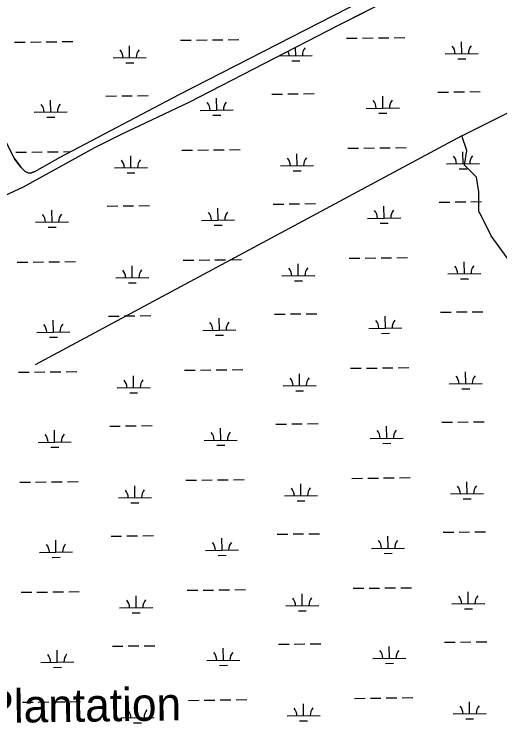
# Model space of a CAD drawing. Extents: x 3694830 to 3732949, y 415201 to 440970.
# Drawn here: x 3717656 to 3719123, y 434564 to 436716 of the extents above; entities that cross this region are included whole.
import ezdxf

# ---------------------------------------------------------------- set-up
doc = ezdxf.new("R2010")
doc.units = 0
for name, color, linetype in [('V-TOPO-GNAM-IDEN', 7, 'Continuous'), ('V-TOPO-SHOR', 7, 'Continuous'), ('V-WETL-SWMP', 7, 'Continuous')]:
    doc.layers.add(name, color=color, linetype=linetype)

msp = doc.modelspace()

# ---------------------------------------------------------------- linework, layer by layer
at = {"layer": 'V-TOPO-SHOR'}
for p, q in [((3717980, 436352.5), (3718184.8, 436449.8)), ((3719008.9, 436347.7), (3717719.4, 435655))]:
    msp.add_line(p, q, dxfattribs=at)
for points in [[(3718154.5, 436473.3), (3718707.6, 436755.7), (3718952.9, 436877.5), (3719303.1, 437044.9), (3719480.7, 437138), (3719506.1, 437163.3), (3719529.8, 437188.7)], [(3718184.8, 436449.8), (3718638.2, 436683.2), (3719066.2, 436901.4), (3719338.5, 437043.4), (3719458.6, 437090.8), (3719543.2, 437136.5), (3719574.6, 437154.2)], [(3717717.7, 436239.8), (3717705, 436235), (3717697.7, 436236), (3717689.3, 436239.6), (3717675.7, 436252.9), (3717655.9, 436280.6), (3717627.4, 436337.8), (3717600, 436393.9), (3717581.2, 436425.4), (3717566.1, 436448.6), (3717548.9, 436469.9), (3717533.8, 436484.3), (3717519.9, 436494.3), (3717511.8, 436501.5), (3717487.9, 436526.3)], [(3719178.4, 435935), (3719097.3, 436045.5), (3719067.9, 436104.5), (3719060.5, 436119.2), (3719060.5, 436178.2), (3719053.1, 436222.4), (3719016.3, 436259.2), (3719023.6, 436303.4), (3719008.9, 436347.7), (3719303.7, 436495)], [(3717717.7, 436239.8), (3717794.7, 436283.1), (3718154.5, 436473.3)], [(3716544.1, 435608), (3716575.6, 435624), (3716599.5, 435639.8), (3716631.9, 435659.9), (3716671.2, 435681), (3716729, 435710.3), (3716791.5, 435743.2), (3716899, 435800.2), (3717019.9, 435861.8), (3717147.4, 435928.7), (3717302.5, 436006.6), (3717457.6, 436089.1), (3717684.1, 436193.8), (3717899.6, 436312.3), (3717980, 436352.5)]]:
    msp.add_lwpolyline(points, dxfattribs=at)
at = {"layer": 'V-WETL-SWMP'}
for p, q in [((3718638.2, 436683.2), (3719066.2, 436901.4)), ((3718154.5, 436473.3), (3718707.6, 436755.7)), ((3718184.8, 436449.8), (3718638.2, 436683.2)), ((3717656.8, 436630.8), (3717688.8, 436631.2)), ((3717704.8, 436631.4), (3717736.8, 436631.8)), ((3717752.8, 436632), (3717784.8, 436632.4)), ((3717800.8, 436632.6), (3717832.8, 436632.9)), ((3718158.6, 436636.8), (3718190.6, 436637.2)), ((3718206.6, 436637.4), (3718238.6, 436637.8)), ((3718254.6, 436638), (3718286.6, 436638.3)), ((3718302.6, 436638.5), (3718334.6, 436638.9)), ((3718660.5, 436642.8), (3718692.5, 436643.2)), ((3718708.5, 436643.4), (3718740.5, 436643.8)), ((3718756.5, 436644), (3718788.5, 436644.3)), ((3718804.5, 436644.5), (3718836.5, 436644.9)), ((3719008.4, 436596.2), (3719008, 436632.2)), ((3718004.7, 436584.2), (3718004.2, 436620.2)), ((3718506.5, 436590.2), (3718506.2, 436615.3)), ((3717954.7, 436583.6), (3718054.7, 436584.8)), ((3718456.5, 436589.6), (3718556.5, 436590.8)), ((3718958.4, 436595.6), (3719058.4, 436596.8)), ((3717992.9, 436568.7), (3718016.9, 436569)), ((3718494.7, 436574.7), (3718518.7, 436574.9)), ((3718996.6, 436580.6), (3719020.6, 436580.9)), ((3718936.4, 436479.9), (3718968.4, 436480.3)), ((3718984.4, 436480.5), (3719016.4, 436480.9)), ((3719032.4, 436481.1), (3719064.4, 436481.4)), ((3717766.1, 436419.5), (3717765.7, 436455.5)), ((3717794.7, 436283.1), (3718154.5, 436473.3)), ((3717932.6, 436467.9), (3717964.6, 436468.3)), ((3717980.6, 436468.5), (3718012.6, 436468.9)), ((3718028.6, 436469.1), (3718060.6, 436469.5)), ((3718268, 436425.5), (3718267.6, 436461.5)), ((3718434.5, 436473.9), (3718466.5, 436474.3)), ((3718482.5, 436474.5), (3718514.5, 436474.9)), ((3718530.5, 436475.1), (3718562.5, 436475.5)), ((3718769.9, 436431.5), (3718769.5, 436467.5)), ((3717980, 436352.5), (3718184.8, 436449.8)), ((3717716.1, 436418.9), (3717816.1, 436420.1)), ((3718218, 436424.9), (3718318, 436426.1)), ((3718719.9, 436430.9), (3718819.9, 436432.1)), ((3718758.1, 436415.9), (3718782.1, 436416.2)), ((3717754.3, 436403.9), (3717778.3, 436404.2)), ((3718256.2, 436409.9), (3718280.2, 436410.2)), ((3717899.6, 436312.3), (3717980, 436352.5)), ((3717684.1, 436193.8), (3717899.6, 436312.3)), ((3718210.6, 436304.7), (3718242.6, 436305.1)), ((3718258.6, 436305.3), (3718290.6, 436305.7)), ((3718306.6, 436305.9), (3718338.6, 436306.3)), ((3718664.5, 436310.2), (3718696.5, 436310.5)), ((3718712.5, 436310.7), (3718744.5, 436311.1)), ((3718760.5, 436311.3), (3718792.5, 436311.7)), ((3718808.5, 436311.9), (3718840.5, 436312.3)), ((3717660.7, 436298.2), (3717692.7, 436298.6)), ((3717708.7, 436298.8), (3717740.7, 436299.1)), ((3717756.7, 436299.3), (3717788.7, 436299.7)), ((3717804.7, 436299.9), (3717827, 436300.2)), ((3718008.6, 436251.6), (3718008.2, 436287.6)), ((3718162.6, 436304.2), (3718194.6, 436304.6)), ((3718510.5, 436257.6), (3718510.1, 436293.6)), ((3719012.4, 436263.6), (3719011.9, 436299.6)), ((3717655.9, 436280.6), (3717675.7, 436252.9)), ((3717717.7, 436239.8), (3717794.7, 436283.1)), ((3718962.4, 436263), (3719062.4, 436264.2)), ((3717675.7, 436252.9), (3717689.3, 436239.6)), ((3717958.6, 436251), (3718058.6, 436252.2)), ((3718460.5, 436257), (3718560.5, 436258.2)), ((3718498.7, 436242), (3718522.7, 436242.3)), ((3719000.6, 436248), (3719024.6, 436248.3)), ((3717689.3, 436239.6), (3717697.7, 436236)), ((3717697.7, 436236), (3717705, 436235)), ((3717705, 436235), (3717717.7, 436239.8)), ((3717996.8, 436236), (3718020.8, 436236.3)), ((3717457.6, 436089.1), (3717684.1, 436193.8)), ((3717936.6, 436135.3), (3717968.6, 436135.7)), ((3717984.6, 436135.9), (3718016.6, 436136.2)), ((3718032.6, 436136.4), (3718064.6, 436136.8)), ((3718438.5, 436141.3), (3718470.5, 436141.7)), ((3718486.5, 436141.8), (3718518.5, 436142.2)), ((3718534.5, 436142.4), (3718566.5, 436142.8)), ((3718773.9, 436098.8), (3718773.4, 436134.8)), ((3718940.4, 436147.3), (3718972.4, 436147.6)), ((3718988.3, 436147.8), (3719020.3, 436148.2)), ((3719036.3, 436148.4), (3719068.3, 436148.8)), ((3717770.1, 436086.9), (3717769.7, 436122.9)), ((3718272, 436092.9), (3718271.6, 436128.9)), ((3718222, 436092.3), (3718322, 436093.5)), ((3718723.9, 436098.2), (3718823.9, 436099.4)), ((3717720.1, 436086.3), (3717820.1, 436087.5)), ((3717758.3, 436071.3), (3717782.3, 436071.6)), ((3718260.2, 436077.3), (3718284.2, 436077.6)), ((3718762, 436083.3), (3718786, 436083.6)), ((3717664.7, 435965.5), (3717696.7, 435965.9)), ((3717712.7, 435966.1), (3717744.7, 435966.5)), ((3717760.7, 435966.7), (3717792.7, 435967.1)), ((3717808.7, 435967.3), (3717840.7, 435967.6)), ((3718166.6, 435971.5), (3718198.6, 435971.9)), ((3718214.6, 435972.1), (3718246.6, 435972.5)), ((3718262.6, 435972.7), (3718294.6, 435973)), ((3718310.6, 435973.2), (3718342.6, 435973.6)), ((3718514.5, 435924.9), (3718514, 435960.9)), ((3718668.5, 435977.5), (3718700.4, 435977.9)), ((3718716.4, 435978.1), (3718748.4, 435978.5)), ((3718764.4, 435978.6), (3718796.4, 435979)), ((3718812.4, 435979.2), (3718844.4, 435979.6)), ((3719016.3, 435930.9), (3719015.9, 435966.9)), ((3718012.6, 435918.9), (3718012.2, 435954.9)), ((3717962.6, 435918.3), (3718062.6, 435919.5)), ((3718464.5, 435924.3), (3718564.5, 435925.5)), ((3718966.4, 435930.3), (3719066.3, 435931.5)), ((3718000.8, 435903.4), (3718024.8, 435903.6)), ((3718502.7, 435909.3), (3718526.7, 435909.6)), ((3719004.5, 435915.3), (3719028.5, 435915.6)), ((3718538.4, 435809.8), (3718570.4, 435810.1)), ((3718944.3, 435814.6), (3718976.3, 435815)), ((3718992.3, 435815.2), (3719024.3, 435815.6)), ((3719040.3, 435815.8), (3719072.3, 435816.1)), ((3717774.1, 435754.2), (3717773.6, 435790.2)), ((3717940.6, 435802.6), (3717972.6, 435803)), ((3717988.6, 435803.2), (3718020.6, 435803.6)), ((3718036.6, 435803.8), (3718068.6, 435804.2)), ((3718275.9, 435760.2), (3718275.5, 435796.2)), ((3718442.4, 435808.6), (3718474.4, 435809)), ((3718490.4, 435809.2), (3718522.4, 435809.6)), ((3718777.8, 435766.2), (3718777.4, 435802.2)), ((3718727.8, 435765.6), (3718827.8, 435766.8)), ((3717724.1, 435753.6), (3717824.1, 435754.8)), ((3718226, 435759.6), (3718325.9, 435760.8)), ((3718766, 435750.6), (3718790, 435750.9)), ((3717762.3, 435738.6), (3717786.3, 435738.9)), ((3718264.1, 435744.6), (3718288.1, 435744.9)), ((3718170.5, 435638.9), (3718202.5, 435639.2)), ((3718218.5, 435639.4), (3718250.5, 435639.8)), ((3718266.5, 435640), (3718298.5, 435640.4)), ((3718314.5, 435640.6), (3718346.5, 435641)), ((3718672.4, 435644.9), (3718704.4, 435645.2)), ((3718720.4, 435645.4), (3718752.4, 435645.8)), ((3718768.4, 435646), (3718800.4, 435646.4)), ((3718816.4, 435646.6), (3718848.4, 435647)), ((3717668.7, 435632.9), (3717700.7, 435633.3)), ((3717716.7, 435633.5), (3717748.7, 435633.8)), ((3717764.7, 435634), (3717796.7, 435634.4)), ((3717812.7, 435634.6), (3717844.7, 435635)), ((3718016.6, 435586.3), (3718016.1, 435622.3)), ((3718518.4, 435592.3), (3718518, 435628.3)), ((3719020.3, 435598.3), (3719019.9, 435634.3)), ((3718970.3, 435597.7), (3719070.3, 435598.9)), ((3717966.6, 435585.7), (3718066.6, 435586.9)), ((3718468.4, 435591.7), (3718568.4, 435592.9)), ((3718506.6, 435576.7), (3718530.6, 435577)), ((3719008.5, 435582.7), (3719032.5, 435583)), ((3718004.8, 435570.7), (3718028.8, 435571)), ((3717944.5, 435470), (3717976.5, 435470.4)), ((3717992.5, 435470.6), (3718024.5, 435470.9)), ((3718040.5, 435471.1), (3718072.5, 435471.5)), ((3718446.4, 435476), (3718478.4, 435476.4)), ((3718494.4, 435476.5), (3718526.4, 435476.9)), ((3718542.4, 435477.1), (3718574.4, 435477.5)), ((3718781.8, 435433.5), (3718781.4, 435469.5)), ((3718948.3, 435482), (3718980.3, 435482.3)), ((3718996.3, 435482.5), (3719028.3, 435482.9)), ((3719044.3, 435483.1), (3719076.3, 435483.5)), ((3717778, 435421.6), (3717777.6, 435457.6)), ((3718279.9, 435427.6), (3718279.5, 435463.6)), ((3718229.9, 435427), (3718329.9, 435428.1)), ((3718731.8, 435432.9), (3718831.8, 435434.1)), ((3717728, 435421), (3717828, 435422.2)), ((3717766.2, 435406), (3717790.2, 435406.3)), ((3718268.1, 435412), (3718292.1, 435412.3)), ((3718770, 435418), (3718794, 435418.3)), ((3717672.6, 435300.2), (3717704.6, 435300.6)), ((3717720.6, 435300.8), (3717752.6, 435301.2)), ((3717768.6, 435301.4), (3717800.6, 435301.8)), ((3717816.6, 435301.9), (3717848.6, 435302.3)), ((3718174.5, 435306.2), (3718206.5, 435306.6)), ((3718222.5, 435306.8), (3718254.5, 435307.2)), ((3718270.5, 435307.4), (3718302.5, 435307.7)), ((3718318.5, 435307.9), (3718350.5, 435308.3)), ((3718522.4, 435259.6), (3718522, 435295.6)), ((3718676.4, 435312.2), (3718708.4, 435312.6)), ((3718724.4, 435312.8), (3718756.4, 435313.2)), ((3718772.4, 435313.3), (3718804.4, 435313.7)), ((3718820.4, 435313.9), (3718852.4, 435314.3)), ((3719024.3, 435265.6), (3719023.9, 435301.6)), ((3718020.5, 435253.6), (3718020.1, 435289.6)), ((3717970.5, 435253), (3718070.5, 435254.2)), ((3718472.4, 435259), (3718572.4, 435260.2)), ((3718974.3, 435265), (3719074.3, 435266.2)), ((3718008.7, 435238.1), (3718032.7, 435238.3)), ((3718510.6, 435244), (3718534.6, 435244.3)), ((3719012.5, 435250), (3719036.5, 435250.3)), ((3718450.4, 435143.3), (3718482.4, 435143.7)), ((3718498.4, 435143.9), (3718530.4, 435144.3)), ((3718546.4, 435144.5), (3718578.4, 435144.8)), ((3718952.3, 435149.3), (3718984.3, 435149.7)), ((3719000.3, 435149.9), (3719032.2, 435150.3)), ((3719048.2, 435150.5), (3719080.2, 435150.8)), ((3717782, 435088.9), (3717781.6, 435124.9)), ((3717948.5, 435137.3), (3717980.5, 435137.7)), ((3717996.5, 435137.9), (3718028.5, 435138.3)), ((3718044.5, 435138.5), (3718076.5, 435138.9)), ((3718283.9, 435094.9), (3718283.5, 435130.9)), ((3718785.8, 435100.9), (3718785.3, 435136.9)), ((3718735.8, 435100.3), (3718835.8, 435101.5)), ((3717732, 435088.3), (3717832, 435089.5)), ((3718233.9, 435094.3), (3718333.9, 435095.5)), ((3718272.1, 435079.3), (3718296.1, 435079.6)), ((3718773.9, 435085.3), (3718797.9, 435085.6)), ((3717770.2, 435073.3), (3717794.2, 435073.6)), ((3718178.5, 434973.6), (3718210.5, 434973.9)), ((3718226.5, 434974.1), (3718258.5, 434974.5)), ((3718274.5, 434974.7), (3718306.5, 434975.1)), ((3718322.5, 434975.3), (3718354.5, 434975.7)), ((3718680.4, 434979.6), (3718712.4, 434979.9)), ((3718728.3, 434980.1), (3718760.3, 434980.5)), ((3718776.3, 434980.7), (3718808.3, 434981.1)), ((3718824.3, 434981.3), (3718856.3, 434981.6)), ((3717676.6, 434967.6), (3717708.6, 434968)), ((3717724.6, 434968.2), (3717756.6, 434968.5)), ((3717772.6, 434968.7), (3717804.6, 434969.1)), ((3717820.6, 434969.3), (3717852.6, 434969.7)), ((3718024.5, 434921), (3718024.1, 434957)), ((3718526.4, 434927), (3718525.9, 434963)), ((3719028.2, 434933), (3719027.8, 434969)), ((3718978.3, 434932.4), (3719078.2, 434933.6)), ((3717974.5, 434920.4), (3718074.5, 434921.6)), ((3718476.4, 434926.4), (3718576.4, 434927.6)), ((3718514.6, 434911.4), (3718538.6, 434911.7)), ((3719016.4, 434917.4), (3719040.4, 434917.7)), ((3718012.7, 434905.4), (3718036.7, 434905.7)), ((3717952.5, 434804.7), (3717984.5, 434805.1)), ((3718000.5, 434805.3), (3718032.5, 434805.6)), ((3718048.5, 434805.8), (3718080.5, 434806.2)), ((3718454.4, 434810.7), (3718486.3, 434811.1)), ((3718502.3, 434811.2), (3718534.3, 434811.6)), ((3718550.3, 434811.8), (3718582.3, 434812.2)), ((3718789.7, 434768.2), (3718789.3, 434804.2)), ((3718956.2, 434816.7), (3718988.2, 434817)), ((3719004.2, 434817.2), (3719036.2, 434817.6)), ((3719052.2, 434817.8), (3719084.2, 434818.2)), ((3717786, 434756.3), (3717785.6, 434792.3)), ((3718287.9, 434762.3), (3718287.4, 434798.2)), ((3717736, 434755.7), (3717836, 434756.9)), ((3718237.9, 434761.7), (3718337.8, 434762.8)), ((3718739.7, 434767.6), (3718839.7, 434768.8)), ((3717774.2, 434740.7), (3717798.2, 434741)), ((3718276, 434746.7), (3718300, 434747)), ((3718777.9, 434752.7), (3718801.9, 434752.9)), ((3718780.3, 434648), (3718812.3, 434648.4)), ((3718828.3, 434648.6), (3718860.3, 434649)), ((3717680.6, 434634.9), (3717712.6, 434635.3)), ((3717728.6, 434635.5), (3717760.6, 434635.9)), ((3717776.6, 434636.1), (3717808.6, 434636.5)), ((3717824.6, 434636.6), (3717856.6, 434637)), ((3718182.4, 434640.9), (3718214.4, 434641.3)), ((3718230.4, 434641.5), (3718262.4, 434641.9)), ((3718278.4, 434642.1), (3718310.4, 434642.4)), ((3718326.4, 434642.6), (3718358.4, 434643)), ((3718530.3, 434594.3), (3718529.9, 434630.3)), ((3718684.3, 434646.9), (3718716.3, 434647.3)), ((3718732.3, 434647.5), (3718764.3, 434647.9)), ((3719032.2, 434600.3), (3719031.8, 434636.3)), ((3718028.5, 434588.3), (3718028, 434624.3)), ((3717978.5, 434587.7), (3718078.5, 434588.9)), ((3718480.3, 434593.7), (3718580.3, 434594.9)), ((3718982.2, 434599.7), (3719082.2, 434600.9)), ((3719020.4, 434584.7), (3719044.4, 434585)), ((3718016.7, 434572.8), (3718040.7, 434573)), ((3718518.5, 434578.7), (3718542.5, 434579))]:
    msp.add_line(p, q, dxfattribs=at)
for centre, start, end in [((3717949.4, 436584.1), 359.9115, 41.4552), ((3718059.9, 436585.4), 139.9115, 181.4552), ((3718561.8, 436591.4), 139.9115, 181.4552), ((3718953.2, 436596), 359.9115, 41.4552), ((3719063.6, 436597.3), 139.9115, 181.4552), ((3718451.3, 436590), 359.9115, 22.7908), ((3718825.1, 436432.6), 139.9115, 181.4552), ((3717710.9, 436419.3), 359.9115, 41.4552), ((3717821.4, 436420.7), 139.9115, 181.4552), ((3718212.8, 436425.3), 359.9115, 41.4552), ((3718323.2, 436426.6), 139.9115, 181.4552), ((3718714.6, 436431.3), 359.9115, 41.4552), ((3718957.1, 436263.4), 359.9115, 41.4552), ((3719067.6, 436264.7), 139.9115, 181.4552), ((3717953.4, 436251.4), 359.9115, 41.4552), ((3718063.9, 436252.7), 139.9115, 181.4552), ((3718455.3, 436257.4), 359.9115, 41.4552), ((3718565.7, 436258.7), 139.9115, 181.4552), ((3718216.7, 436092.7), 359.9115, 41.4552), ((3718327.2, 436094), 139.9115, 181.4552), ((3718718.6, 436098.7), 359.9115, 41.4552), ((3718829.1, 436100), 139.9115, 181.4552), ((3717714.9, 436086.7), 359.9115, 41.4552), ((3717825.3, 436088), 139.9115, 181.4552), ((3717957.4, 435918.8), 359.9115, 41.4552), ((3718067.8, 435920.1), 139.9115, 181.4552), ((3718459.2, 435924.7), 359.9115, 41.4552), ((3718569.7, 435926.1), 139.9115, 181.4552), ((3718961.1, 435930.7), 359.9115, 41.4552), ((3719071.6, 435932), 139.9115, 181.4552), ((3718722.6, 435766), 359.9115, 41.4552), ((3718833.1, 435767.3), 139.9115, 181.4552), ((3717718.8, 435754), 359.9115, 41.4552), ((3717829.3, 435755.4), 139.9115, 181.4552), ((3718220.7, 435760), 359.9115, 41.4552), ((3718331.2, 435761.3), 139.9115, 181.4552), ((3718965.1, 435598.1), 359.9115, 41.4552), ((3719075.5, 435599.4), 139.9115, 181.4552), ((3717961.3, 435586.1), 359.9115, 41.4552), ((3718071.8, 435587.4), 139.9115, 181.4552), ((3718463.2, 435592.1), 359.9115, 41.4552), ((3718573.7, 435593.4), 139.9115, 181.4552), ((3717722.8, 435421.4), 359.9115, 41.4552), ((3717833.3, 435422.7), 139.9115, 181.4552), ((3718224.7, 435427.4), 359.9115, 41.4552), ((3718335.2, 435428.7), 139.9115, 181.4552), ((3718726.5, 435433.4), 359.9115, 41.4552), ((3718837, 435434.7), 139.9115, 181.4552), ((3717965.3, 435253.4), 359.9115, 41.4552), ((3718075.8, 435254.8), 139.9115, 181.4552), ((3718467.2, 435259.4), 359.9115, 41.4552), ((3718577.6, 435260.8), 139.9115, 181.4552), ((3718969, 435265.4), 359.9115, 41.4552), ((3719079.5, 435266.7), 139.9115, 181.4552), ((3718730.5, 435100.7), 359.9115, 41.4552), ((3718841, 435102), 139.9115, 181.4552), ((3717726.8, 435088.7), 359.9115, 41.4552), ((3717837.2, 435090), 139.9115, 181.4552), ((3718228.6, 435094.7), 359.9115, 41.4552), ((3718339.1, 435096), 139.9115, 181.4552), ((3718471.1, 434926.8), 359.9115, 41.4552), ((3718581.6, 434928.1), 139.9115, 181.4552), ((3718973, 434932.8), 359.9115, 41.4552), ((3719083.5, 434934.1), 139.9115, 181.4552), ((3717969.3, 434920.8), 359.9115, 41.4552), ((3718079.7, 434922.1), 139.9115, 181.4552), ((3717730.7, 434756.1), 359.9115, 41.4552), ((3717841.2, 434757.4), 139.9115, 181.4552), ((3718232.6, 434762.1), 359.9115, 41.4552), ((3718343.1, 434763.4), 139.9115, 181.4552), ((3718734.5, 434768.1), 359.9115, 41.4552), ((3718845, 434769.4), 139.9115, 181.4552), ((3717973.2, 434588.1), 359.9115, 41.4552), ((3718083.7, 434589.5), 139.9115, 181.4552), ((3718475.1, 434594.1), 359.9115, 41.4552), ((3718585.6, 434595.5), 139.9115, 181.4552), ((3718977, 434600.1), 359.9115, 41.4552), ((3719087.5, 434601.4), 139.9115, 181.4552)]:
    msp.add_arc(centre, 35.2, start, end, dxfattribs=at)

# ---------------------------------------------------------------- texts
at = {"layer": 'V-TOPO-GNAM-IDEN'}
msp.add_text('Beauman Plantation', height=100, rotation=0.7812, dxfattribs=at).set_placement((3716956.5, 434563.9))

doc.saveas('drawing.dxf')
